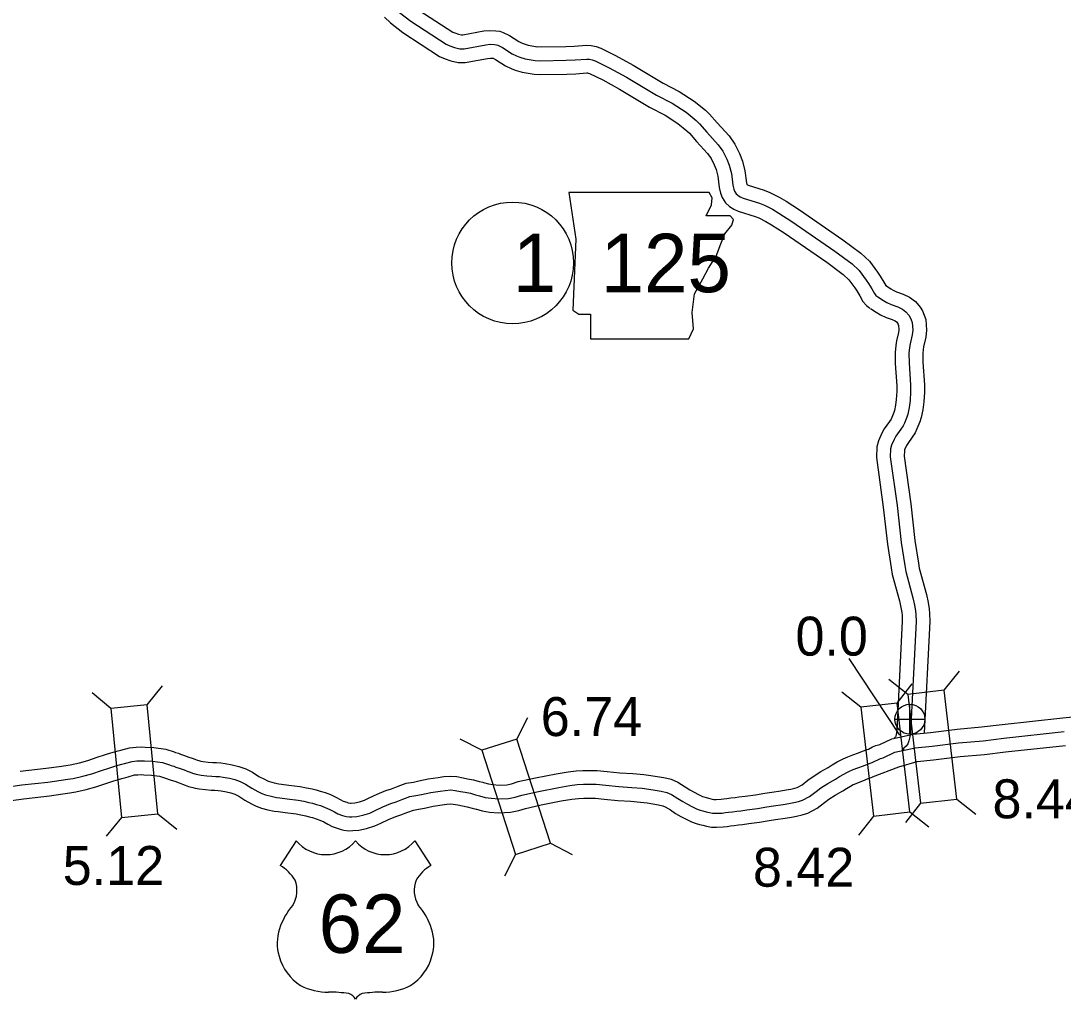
# Model space of a CAD drawing. Extents: x -83719 to 153526, y -11835 to 11446.
# Drawn here: x 13462.2 to 13838.9, y -161.1 to 192.6 of the extents above; entities that cross this region are included whole.
import ezdxf

# ---------------------------------------------------------------- set-up
doc = ezdxf.new("R2010")
doc.units = 0
for name, color, linetype in [('Level 10', 7, 'Continuous'), ('Level 15', 7, 'Continuous'), ('Level 20', 7, 'Continuous'), ('Level 21', 7, 'Continuous'), ('Level 22', 7, 'Continuous'), ('Level 25', 7, 'Continuous'), ('Level 26', 7, 'Continuous'), ('Level 27', 7, 'Continuous'), ('Level 58', 7, 'Continuous'), ('Level 59', 7, 'Continuous')]:
    doc.layers.add(name, color=color, linetype=linetype)

msp = doc.modelspace()

# ---------------------------------------------------------------- linework, layer by layer
at = {"layer": 'Level 10'}
for points in [[(13606.07, 196.47), (13618.29, 188.51), (13619.05, 188.17), (13620.35, 187.76), (13621.5, 187.48), (13621.89, 187.48), (13629.55, 188.9), (13631.76, 189.07), (13633.85, 189), (13635.27, 188.79), (13636.55, 188.4), (13638.76, 187.23), (13642.19, 185.06), (13643.38, 184.49), (13644.12, 184.2), (13645.62, 183.76), (13648.92, 183.21)], [(13593.58, 193.85), (13595.78, 191.82), (13600.26, 188.33), (13613.53, 179.67), (13615.55, 178.79), (13617.64, 178.14), (13620.31, 177.47), (13622.85, 177.49), (13630.87, 178.97), (13631.99, 179.06), (13632.88, 179.03), (13633.73, 178.58), (13637.34, 176.3), (13639.41, 175.3), (13640.89, 174.73), (13643.38, 173.99), (13647.7, 173.3)], [(13648.52, 183.26), (13650.22, 183.12), (13659.18, 183.29), (13662.23, 183.42), (13666.66, 183.78), (13668.39, 183.67), (13670.11, 183.32), (13671.78, 182.66), (13677.12, 180.08), (13683.57, 176.58), (13694.36, 170.06), (13700.15, 167.07), (13705.58, 163.55), (13709.66, 160.24), (13711.14, 158.77), (13713.84, 155.65), (13718.17, 150.95), (13720.28, 148.01), (13721.99, 144.57), (13723.02, 141.84), (13723.93, 138.32), (13724.46, 134), (13724.61, 133.36), (13725.12, 133.12), (13730.86, 131.32), (13732.94, 130.53), (13736.31, 128.84), (13738.87, 127.32), (13743.61, 124.21), (13759.36, 113.4), (13765.83, 108.57), (13768.98, 105.64), (13771.86, 101.71), (13772.79, 100.31), (13774.16, 98.12), (13774.8, 96.89), (13774.93, 96.79)], [(13647.7, 173.3), (13649.9, 173.12), (13659.48, 173.3), (13662.84, 173.44), (13666.76, 173.75), (13667.06, 173.73), (13667.25, 173.7), (13667.77, 173.49), (13672.55, 171.18), (13678.59, 167.9), (13689.48, 161.32), (13695.13, 158.41), (13699.69, 155.46), (13702.97, 152.79), (13703.83, 151.93), (13706.38, 148.99), (13710.4, 144.62), (13711.68, 142.83), (13712.82, 140.55), (13713.48, 138.81), (13714.09, 136.45), (13714.6, 132.29), (13715.07, 130.22), (13715.67, 128.65), (13716.88, 126.82), (13718.33, 125.46), (13719.89, 124.53), (13721.46, 123.79), (13727.59, 121.86), (13728.92, 121.35), (13731.51, 120.06), (13733.57, 118.83), (13738.04, 115.9), (13753.54, 105.27), (13759.42, 100.88), (13761.48, 98.96), (13763.65, 96), (13764.38, 94.9), (13765.48, 93.14), (13766.53, 91.12), (13767.8, 89.62), (13769.02, 88.73)], [(13774.69, 96.96), (13776.6, 95.73), (13777.55, 95.18), (13778.72, 94.63), (13781.09, 93.8), (13783.44, 92.63), (13785.56, 91.08), (13787.26, 89.06), (13788.1, 87.68), (13788.74, 86.21), (13789.27, 84.54), (13789.59, 80.74), (13789.34, 78.18), (13788.5, 74.73), (13788.32, 73.73), (13788.17, 72.26), (13788.23, 69.12), (13788.82, 61.02), (13788.82, 58.27), (13788.58, 54.79), (13788.24, 51.95), (13787.64, 49.17), (13787.19, 47.63), (13786.11, 45.02), (13785.41, 43.64), (13784.4, 42.07), (13782.74, 39.74), (13782.34, 39.02), (13781.65, 37.47), (13781.54, 37.07), (13781.47, 35.19), (13783.86, 17.93), (13785.33, 4.63), (13786.6, -3.53), (13786.94, -5.35), (13789.49, -14.81), (13790.12, -17.67), (13790.52, -20.05), (13790.69, -21.68), (13790.79, -24.59), (13788.74, -64.87), (13788.74, -64.9)], [(13769.26, 88.57), (13771.4, 87.18), (13772.93, 86.31), (13774.91, 85.37), (13777.19, 84.57), (13778.23, 84.05), (13778.68, 83.72), (13779.13, 83.19), (13779.21, 83.06), (13779.36, 82.7), (13779.4, 82.59), (13779.55, 80.8), (13779.45, 79.84), (13778.72, 76.83), (13778.41, 75.14), (13778.16, 72.66), (13778.23, 68.67), (13778.82, 60.65), (13778.82, 58.6), (13778.62, 55.72), (13778.37, 53.6), (13777.94, 51.64), (13777.74, 50.96), (13777.01, 49.19), (13776.72, 48.61), (13776.12, 47.68), (13774.26, 45.08), (13773.38, 43.49), (13772.16, 40.76), (13771.59, 38.51), (13771.44, 34.7), (13773.94, 16.7), (13775.42, 3.31), (13776.74, -5.22), (13777.18, -7.57), (13779.77, -17.18), (13780.3, -19.59), (13780.61, -21.39), (13780.71, -22.35), (13780.78, -24.51), (13778.77, -64.12), (13778.64, -65.42), (13778.46, -66.08), (13778.36, -66.33), (13777.87, -66.75)]]:
    msp.add_lwpolyline(points, dxfattribs=at)
at = {"layer": 'Level 15'}
msp.add_line((13629.12, -82.7), (13629.36, -82.76), dxfattribs=at)
for points in [[(13776.98, -66.97), (13784.68, -65.31), (13791, -64.72), (13800.63, -63.5), (13809.47, -62.72), (13816.93, -61.8), (13838.78, -59.45), (13868.04, -56.58)], [(13629.36, -82.76), (13631.18, -83.3), (13632.77, -83.55), (13635.05, -83.73), (13637.88, -83.62), (13639.55, -83.26), (13641.94, -82.49), (13648.22, -81.11), (13655.69, -79.64), (13659.99, -78.89), (13662.89, -78.58), (13665.36, -78.43), (13670.45, -78.45), (13674.13, -78.84), (13678.74, -79.32), (13683.37, -79.57), (13687.37, -79.92), (13689.92, -80.29), (13692.19, -80.6), (13694.64, -81.03), (13697.25, -81.62), (13699.71, -82.64), (13702.37, -84.32), (13704.01, -85.4), (13705.61, -86.27), (13707.11, -87.1), (13708.62, -87.87), (13709.09, -88.04), (13709.94, -88.23), (13711.2, -88.57), (13712.11, -88.79), (13712.72, -88.91), (13713.49, -88.91), (13715.31, -88.85), (13716.19, -88.74), (13717.32, -88.57), (13718.86, -88.39), (13720.39, -88.23), (13721.75, -88.03), (13723.96, -87.76), (13727.68, -87.23), (13731.11, -86.69), (13733.58, -86.3), (13736.88, -85.87), (13738.85, -85.5), (13740.55, -85.18), (13742, -84.84), (13742.76, -84.6), (13744.6, -83.6), (13746.7, -82.01), (13748.54, -80.63), (13751.32, -78.84), (13754.05, -77.32), (13755.45, -76.38), (13757.27, -75.36), (13758.5, -74.69), (13759.42, -74.25), (13761.17, -73.5), (13762.92, -72.82), (13764.96, -72.04), (13766.46, -71.49), (13768.06, -70.9), (13768.54, -70.69), (13770.06, -69.96), (13771.21, -69.45), (13772.67, -69.03), (13776.98, -66.97)], [(13461.89, -78.73), (13471.32, -77.67), (13476.06, -77), (13478.43, -76.71), (13480.04, -76.41), (13483.34, -75.65), (13486.35, -74.84), (13489.75, -73.68), (13492.81, -72.67), (13494.75, -72.09), (13496.01, -71.75), (13497.31, -71.36), (13498.35, -71.07), (13501.5, -70.21), (13503.84, -69.98), (13505.9, -69.94), (13507.13, -70.01), (13510.22, -70.11), (13514.6, -70.7), (13517.59, -71.72), (13518.1, -71.92), (13519.14, -72.23), (13519.89, -72.53), (13521.02, -72.88), (13522.93, -73.59), (13524.14, -74.04), (13525.09, -74.42), (13525.68, -74.62), (13526.87, -74.94), (13527.3, -75.05), (13528.04, -75.19), (13529.92, -75.39), (13531.6, -75.54), (13532.92, -75.6), (13534.47, -75.71), (13536.1, -75.91), (13538.62, -76.36), (13541.03, -76.97), (13543.46, -77.88), (13545.9, -79.08), (13548.23, -80.58), (13550.21, -81.61), (13551.34, -82.22), (13552.06, -82.47), (13553.76, -82.89), (13555.39, -83.25), (13556.46, -83.36), (13559.1, -83.76), (13563.18, -84.26), (13565.44, -84.67), (13567.45, -85.14), (13568.91, -85.49), (13570.4, -85.9), (13572.13, -86.43), (13574.08, -87.17), (13576.08, -88.07), (13577.89, -89.04), (13578.75, -89.49), (13580.06, -89.95), (13580.5, -90.1), (13580.63, -90.12), (13581.31, -90.23), (13581.54, -90.22), (13582.86, -90.11), (13584.55, -89.76), (13586.46, -89.16), (13588.11, -88.38), (13591, -87.07), (13594.15, -85.73), (13596.11, -85.06), (13598.57, -84.13), (13601.51, -83.06), (13604.06, -82.62), (13606, -82.24), (13609.44, -81.47), (13613.02, -80.97), (13615.03, -80.67), (13617.6, -80.5), (13619.83, -80.68), (13622.05, -81.09), (13623.68, -81.42), (13625.81, -81.79), (13627.87, -82.4), (13629.12, -82.7)], [(13770.08, -80.81), (13779.49, -77.17), (13786.21, -75.21), (13792.09, -74.66), (13801.7, -73.45), (13810.52, -72.66), (13818.07, -71.74), (13839.81, -69.39)], [(13450.85, -90.4), (13463.15, -88.65), (13472.58, -87.6), (13477.38, -86.91), (13479.94, -86.59), (13482.06, -86.21), (13485.76, -85.35), (13489.27, -84.41), (13492.94, -83.16), (13495.81, -82.21), (13497.47, -81.71), (13498.74, -81.37), (13500.1, -80.96), (13501, -80.71), (13503.31, -80.08), (13504.44, -79.97), (13505.72, -79.94), (13506.68, -80), (13509.39, -80.09), (13512.29, -80.48), (13514.17, -81.12), (13514.86, -81.39), (13515.82, -81.68), (13516.54, -81.97), (13517.81, -82.35), (13519.44, -82.97), (13520.56, -83.38), (13521.62, -83.8), (13522.76, -84.19), (13524.32, -84.61), (13525.15, -84.83), (13526.61, -85.09), (13528.93, -85.34), (13530.92, -85.52), (13532.34, -85.58), (13533.52, -85.67), (13534.62, -85.8), (13536.51, -86.14), (13538.03, -86.52), (13539.48, -87.07), (13540.98, -87.8), (13543.2, -89.23), (13545.55, -90.46), (13547.29, -91.39), (13549.17, -92.06), (13551.48, -92.63), (13553.79, -93.13), (13555.18, -93.28), (13557.74, -93.67), (13561.68, -94.15), (13563.42, -94.47), (13565.15, -94.87), (13566.42, -95.18), (13567.6, -95.5), (13568.88, -95.89), (13570.26, -96.42), (13571.66, -97.04), (13573.19, -97.87), (13574.74, -98.68), (13576.83, -99.42), (13578, -99.8), (13578.93, -99.98), (13580.72, -100.26), (13582.15, -100.2), (13584.3, -100.03), (13587.08, -99.44), (13590.1, -98.5), (13592.31, -97.46), (13595.02, -96.22), (13597.73, -95.07), (13599.5, -94.47), (13602.04, -93.51), (13604.09, -92.77), (13605.87, -92.46), (13608.06, -92.03), (13611.23, -91.32), (13614.45, -90.87), (13616.11, -90.62), (13617.54, -90.52), (13618.5, -90.6), (13620.16, -90.91), (13621.86, -91.25), (13623.53, -91.54), (13625.27, -92.06), (13626.77, -92.42)], [(13626.53, -92.35), (13628.98, -93.08), (13631.59, -93.48), (13634.84, -93.75), (13639.15, -93.58), (13642.15, -92.93), (13644.55, -92.15), (13650.26, -90.9), (13657.52, -89.47), (13661.36, -88.8), (13663.72, -88.55), (13665.65, -88.43), (13669.9, -88.45), (13673.09, -88.78), (13677.95, -89.29), (13682.66, -89.55), (13686.2, -89.85), (13688.52, -90.2), (13690.65, -90.48), (13692.67, -90.84), (13694.2, -91.18), (13695.08, -91.55), (13696.96, -92.73), (13698.86, -93.98), (13700.8, -95.04), (13702.44, -95.94), (13704.6, -97.04), (13706.27, -97.66), (13707.55, -97.94), (13708.7, -98.26), (13709.99, -98.57), (13711.78, -98.91), (13713.67, -98.91), (13716.06, -98.83), (13717.51, -98.66), (13718.65, -98.49), (13719.98, -98.33), (13721.64, -98.15), (13723.08, -97.94), (13725.28, -97.67), (13729.16, -97.12), (13732.65, -96.57), (13734.99, -96.21), (13738.48, -95.75), (13740.72, -95.32), (13742.61, -94.96), (13744.63, -94.49), (13746.67, -93.85), (13750.02, -92.03), (13752.71, -90), (13754.26, -88.84), (13756.48, -87.42), (13759.28, -85.85), (13760.67, -84.91), (13762.11, -84.12), (13763.08, -83.58), (13763.56, -83.35), (13764.94, -82.76), (13766.52, -82.16), (13768.48, -81.4), (13769.91, -80.87), (13770.08, -80.81)]]:
    msp.add_lwpolyline(points, dxfattribs=at)
at = {"layer": 'Level 20'}
for p, q in [((13795.97, -49.47), (13801.44, -42.58)), ((13507.85, -54.72), (13513.43, -47.91)), ((13782.85, -50.98), (13775.96, -45.52)), ((13778.92, -54.07), (13784.37, -47.16)), ((13494.71, -56.01), (13487.91, -50.43)), ((13765.81, -55.61), (13758.9, -50.15)), ((13641.44, -67.1), (13645.45, -59.27)), ((13628.87, -71.15), (13621.04, -67.14)), ((13787.39, -90.32), (13781.92, -97.22)), ((13800.5, -88.81), (13807.4, -94.28)), ((13511.73, -94.13), (13518.54, -99.71)), ((13783.53, -93.4), (13790.43, -98.85)), ((13498.6, -95.42), (13493.02, -102.22)), ((13770.42, -94.94), (13764.96, -101.84)), ((13653.59, -104.79), (13661.42, -108.8)), ((13641.03, -108.84), (13637.02, -116.67))]:
    msp.add_line(p, q, dxfattribs=at)
for points in [[(13800.5, -88.81), (13795.97, -49.47), (13782.85, -50.98), (13787.39, -90.32)], [(13511.73, -94.13), (13507.85, -54.72), (13494.71, -56.01), (13498.6, -95.42)], [(13765.81, -55.61), (13770.42, -94.94), (13783.53, -93.4), (13778.92, -54.07)], [(13653.59, -104.79), (13641.44, -67.1), (13628.87, -71.15), (13641.03, -108.84)]]:
    msp.add_lwpolyline(points, close=True, dxfattribs=at)
at = {"layer": 'Level 21'}
msp.add_lwpolyline([(13660.24, 130.55), (13662.78, 113.63), (13661.65, 87.97), (13663.9, 86.56), (13668.13, 86.56), (13668.13, 77.54), (13703.66, 77.54), (13705.35, 81.2), (13704.79, 87.12), (13705.63, 93.89), (13708.74, 99.25), (13710.71, 103.2), (13713.53, 107.43), (13715.22, 111.94), (13716.63, 115.6), (13719.17, 118.7), (13719.73, 120.68), (13718.61, 122.09), (13709.86, 122.09), (13711.84, 126.04), (13712.12, 128.57), (13710.95, 130.52)], close=True, dxfattribs=at)
at = {"layer": 'Level 22'}
for p, q in [((13561.72, -103.88), (13555.95, -112.8)), ((13604.62, -103.88), (13610.39, -112.8))]:
    msp.add_line(p, q, dxfattribs=at)
for centre, radius, start, end in [((13572.46, -94.84), 14.04, 220.075, 319.6701), ((13593.87, -94.84), 14.04, 220.3299, 319.925), ((13548.41, -125.75), 14.99, 30.7809, 59.9883), ((13617.92, -125.75), 14.99, 120.0117, 149.2191), ((13551.71, -121.8), 10.28, 328.8105, 21.2108), ((13614.63, -121.8), 10.28, 158.7892, 211.1895), ((13578.58, -142.86), 23.97, 138.9565, 162.6913), ((13587.76, -142.86), 23.97, 17.3087, 41.0435), ((13570.67, -140.9), 15.84, 160.9576, 197.3819), ((13595.67, -140.9), 15.84, 342.6181, 19.0424), ((13573.24, -140.85), 18.33, 195.1074, 237.1312), ((13593.09, -140.85), 18.33, 302.8688, 344.8926), ((13573.59, -135.08), 23.53, 244.0771, 269.5779), ((13592.75, -135.08), 23.53, 270.4221, 295.9229), ((13574.13, -201.72), 43.11, 81.1942, 90.9539), ((13579.52, -163.07), 4.13, 28.0342, 72.9864), ((13586.81, -163.07), 4.13, 107.0136, 151.9658), ((13592.21, -201.72), 43.11, 89.0461, 98.8058)]:
    msp.add_arc(centre, radius, start, end, dxfattribs=at)
at = {"layer": 'Level 25'}
msp.add_line((13761.44, -37.98), (13779.74, -65.68), dxfattribs=at)
at = {"layer": 'Level 26'}
for p, q in [((13783.54, -65.32), (13783.54, -54.49)), ((13778.13, -59.91), (13788.96, -59.91))]:
    msp.add_line(p, q, dxfattribs=at)
msp.add_circle((13783.54, -59.91), 5.42, dxfattribs=at)
at = {"layer": 'Level 27'}
msp.add_circle((13639.96, 105.04), 22, dxfattribs=at)
at = {"layer": 'Level 59'}
for points in [[(13599.02, 195.63), (13603.17, 192.4), (13615.91, 184.09), (13617.3, 183.48), (13618.99, 182.95), (13620.9, 182.47), (13622.37, 182.49), (13630.21, 183.93), (13631.87, 184.07), (13633.39, 184.01), (13634.17, 183.9), (13634.64, 183.76), (13636.24, 182.91), (13639.77, 180.68), (13641.4, 179.89), (13642.51, 179.47), (13644.5, 178.87), (13648.11, 178.28)], [(13648.11, 178.28), (13650.06, 178.12), (13659.33, 178.3), (13662.54, 178.43), (13666.71, 178.76), (13667.73, 178.7), (13668.68, 178.51), (13669.77, 178.08), (13674.83, 175.63), (13681.08, 172.24), (13691.92, 165.69), (13697.64, 162.74), (13702.64, 159.51), (13706.31, 156.51), (13707.48, 155.35), (13710.11, 152.32), (13714.28, 147.78), (13715.98, 145.42), (13717.4, 142.56), (13718.25, 140.33), (13719.01, 137.39), (13719.53, 133.14), (13719.86, 131.68), (13720.14, 130.96), (13720.73, 130.07), (13721.36, 129.48), (13722.25, 128.95), (13723.29, 128.45), (13729.22, 126.59), (13730.93, 125.94), (13733.91, 124.45), (13736.22, 123.08), (13740.83, 120.06), (13756.45, 109.33), (13762.62, 104.72), (13765.23, 102.3), (13767.76, 98.86), (13768.58, 97.61), (13769.82, 95.63), (13770.7, 93.93), (13771.23, 93.31), (13771.98, 92.76)], [(13771.98, 92.76), (13774, 91.45), (13775.24, 90.74), (13776.82, 90), (13779.14, 89.18), (13780.84, 88.34), (13782.12, 87.4), (13783.19, 86.12), (13783.65, 85.37), (13784.05, 84.45), (13784.33, 83.56), (13784.57, 80.77), (13784.4, 79.01), (13783.61, 75.78), (13783.36, 74.44), (13783.17, 72.46), (13783.23, 68.89), (13783.82, 60.84), (13783.82, 58.43), (13783.6, 55.26), (13783.31, 52.78), (13782.79, 50.41), (13782.46, 49.29), (13781.56, 47.11), (13781.06, 46.12), (13780.26, 44.88), (13778.5, 42.41), (13777.86, 41.25), (13776.9, 39.12), (13776.57, 37.79), (13776.46, 34.95), (13778.9, 17.32), (13780.37, 3.97), (13781.67, -4.37), (13782.06, -6.46), (13784.63, -16), (13785.21, -18.63), (13785.57, -20.72), (13785.7, -22.01), (13785.79, -24.55), (13783.75, -64.5), (13783.57, -66.32), (13783.2, -67.7), (13782.74, -68.79), (13782.21, -69.61), (13781.42, -70.29), (13781.29, -70.44), (13781.23, -70.64), (13781.24, -71.17)], [(13778.04, -71.86), (13785.44, -70.26), (13791.54, -69.69), (13801.17, -68.48), (13809.99, -67.69), (13817.5, -66.77), (13839.29, -64.42)], [(13450.12, -85.46), (13462.52, -83.69), (13471.95, -82.63), (13476.72, -81.96), (13479.18, -81.65), (13481.05, -81.31), (13484.55, -80.5), (13487.81, -79.63), (13491.34, -78.42), (13494.31, -77.44), (13496.11, -76.9), (13497.37, -76.56), (13498.71, -76.16), (13499.67, -75.89), (13502.41, -75.15), (13504.14, -74.98), (13505.81, -74.94), (13506.91, -75.01), (13509.81, -75.1), (13513.44, -75.59), (13515.88, -76.42), (13516.48, -76.65), (13517.48, -76.95), (13518.22, -77.25), (13519.42, -77.62), (13521.19, -78.28), (13522.35, -78.71), (13523.36, -79.11), (13524.22, -79.41), (13525.59, -79.77), (13526.22, -79.94), (13527.33, -80.14), (13529.43, -80.37), (13531.26, -80.53), (13532.63, -80.59), (13534, -80.69), (13535.36, -80.85), (13537.57, -81.25), (13539.53, -81.75), (13541.47, -82.48), (13543.44, -83.44), (13545.71, -84.9), (13547.88, -86.04), (13549.32, -86.8), (13550.62, -87.27), (13552.62, -87.76), (13554.59, -88.19), (13555.82, -88.32), (13558.42, -88.72), (13562.43, -89.21), (13564.43, -89.57), (13566.3, -90), (13567.66, -90.33), (13569, -90.7), (13570.5, -91.16), (13572.17, -91.79), (13573.87, -92.56), (13575.54, -93.45), (13576.74, -94.09), (13578.45, -94.68), (13579.25, -94.95), (13579.78, -95.05), (13581.02, -95.25), (13581.85, -95.21), (13583.58, -95.07), (13585.81, -94.6), (13588.28, -93.83), (13590.21, -92.92), (13593.01, -91.64), (13595.94, -90.4), (13597.81, -89.76), (13600.3, -88.82), (13602.8, -87.91), (13604.97, -87.54), (13607.03, -87.14), (13610.33, -86.39), (13613.73, -85.92), (13615.57, -85.65), (13617.57, -85.51), (13619.17, -85.64), (13621.1, -86), (13622.77, -86.33), (13624.67, -86.66), (13626.57, -87.23), (13627.94, -87.56)], [(13627.94, -87.56), (13630.08, -88.19), (13632.18, -88.52), (13634.95, -88.74), (13638.51, -88.6), (13640.85, -88.09), (13643.25, -87.32), (13649.24, -86), (13656.61, -84.55), (13660.67, -83.84), (13663.31, -83.57), (13665.51, -83.43), (13670.18, -83.45), (13673.61, -83.81), (13678.35, -84.3), (13683.02, -84.56), (13686.78, -84.88), (13689.22, -85.25), (13691.42, -85.54), (13693.66, -85.94), (13695.72, -86.4), (13697.39, -87.1), (13699.67, -88.53), (13701.44, -89.69), (13703.21, -90.66), (13704.77, -91.52), (13706.61, -92.45), (13707.68, -92.85), (13708.75, -93.08), (13709.95, -93.42), (13711.05, -93.68), (13712.25, -93.91), (13713.58, -93.91), (13715.68, -93.84), (13716.85, -93.7), (13717.98, -93.53), (13719.42, -93.36), (13721.02, -93.19), (13722.42, -92.99), (13724.62, -92.71), (13728.42, -92.17), (13731.88, -91.63), (13734.28, -91.26), (13737.68, -90.81), (13739.78, -90.41), (13741.58, -90.07), (13743.31, -89.66), (13744.71, -89.23), (13747.31, -87.82), (13749.71, -86.01), (13751.4, -84.74), (13753.9, -83.13), (13756.66, -81.58), (13758.06, -80.65), (13759.69, -79.74), (13760.79, -79.14), (13761.49, -78.8), (13763.06, -78.13), (13764.72, -77.49), (13766.72, -76.72), (13768.19, -76.18), (13769.92, -75.54), (13770.62, -75.24), (13772.15, -74.5), (13772.91, -74.16), (13773.85, -73.9), (13778.04, -71.86)]]:
    msp.add_lwpolyline(points, dxfattribs=at)

# ---------------------------------------------------------------- texts
at = {"layer": 'Level 21'}
msp.add_text('125', height=21.12, dxfattribs=at).set_placement((13671.73, 94.45))
at = {"layer": 'Level 22'}
msp.add_text('62', height=21.12, dxfattribs=at).set_placement((13569.8, -144.4))
at = {"layer": 'Level 25'}
msp.add_text('0.0', height=14.08, dxfattribs=at).set_placement((13742.18, -36.93))
at = {"layer": 'Level 27'}
msp.add_text('1', height=21.12, dxfattribs=at).set_placement((13639.96, 94.48))
at = {"layer": 'Level 58'}
for s, p in [('6.74', (13650.12, -66.01)), ('8.44', (13813.4, -95.74)), ('5.12', (13477.33, -119.84)), ('8.42', (13726.8, -120.47))]:
    msp.add_text(s, height=14.08, dxfattribs=at).set_placement(p)

doc.saveas('drawing.dxf')
